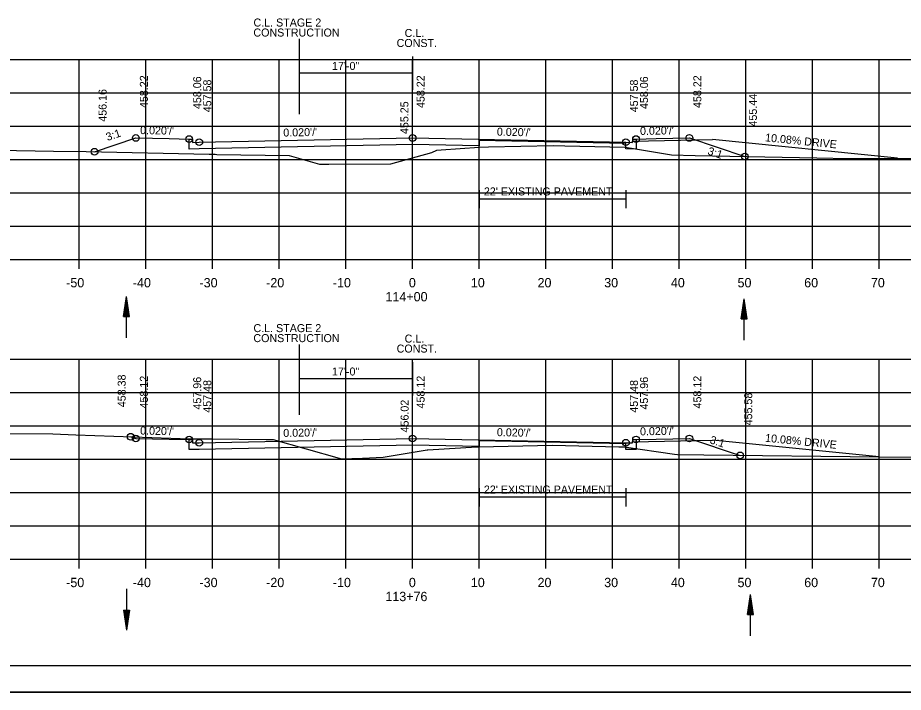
# Model space of a CAD drawing. Extents: x 1538688 to 1540766, y 656250 to 671912.
# Drawn here: x 1538798.9 to 1538931.8, y 658471.3 to 658572.5 of the extents above; entities that cross this region are included whole.
import ezdxf

# ---------------------------------------------------------------- set-up
doc = ezdxf.new("R2010")
doc.units = 0
for name, color, linetype in [('15', 7, 'Continuous'), ('16', 7, 'Continuous'), ('18', 7, 'Continuous'), ('20', 7, 'Continuous'), ('22', 7, 'Continuous'), ('26', 7, 'Continuous'), ('39', 7, 'Continuous'), ('41', 7, 'Continuous'), ('42', 7, 'Continuous'), ('7', 7, 'Continuous'), ('Borings', 7, 'Continuous'), ('Default', 7, 'Continuous'), ('Horizontal Alignment', 7, 'Continuous'), ('RipRap', 7, 'Continuous'), ('Wall Heights', 7, 'Continuous')]:
    doc.layers.add(name, color=color, linetype=linetype)

msp = doc.modelspace()

# ---------------------------------------------------------------- linework, layer by layer
at = {"layer": '15'}
for p, q in [((1538814.82, 658527.67), (1538815.27, 658530.67)), ((1538815.72, 658527.67), (1538815.27, 658530.67)), ((1538907.48, 658527.32), (1538907.93, 658530.32)), ((1538908.38, 658527.32), (1538907.93, 658530.32)), ((1538814.9, 658527.67), (1538815.27, 658530.17)), ((1538814.97, 658527.67), (1538815.27, 658529.65)), ((1538815.05, 658527.67), (1538815.27, 658529.15)), ((1538815.65, 658527.67), (1538815.27, 658530.17)), ((1538815.57, 658527.67), (1538815.27, 658529.65)), ((1538815.5, 658527.67), (1538815.27, 658529.15)), ((1538907.55, 658527.32), (1538907.93, 658529.82)), ((1538907.63, 658527.32), (1538907.93, 658529.31)), ((1538908.3, 658527.32), (1538907.93, 658529.82)), ((1538908.23, 658527.32), (1538907.93, 658529.31)), ((1538814.82, 658527.67), (1538815.72, 658527.67)), ((1538815.13, 658527.67), (1538815.27, 658528.65)), ((1538815.2, 658527.67), (1538815.27, 658528.15)), ((1538815.42, 658527.67), (1538815.27, 658528.65)), ((1538815.34, 658527.67), (1538815.27, 658528.15)), ((1538907.71, 658527.32), (1538907.93, 658528.81)), ((1538907.78, 658527.32), (1538907.93, 658528.3)), ((1538907.86, 658527.32), (1538907.93, 658527.8)), ((1538908.15, 658527.32), (1538907.93, 658528.81)), ((1538908.08, 658527.32), (1538907.93, 658528.3)), ((1538908, 658527.32), (1538907.93, 658527.8)), ((1538907.48, 658527.32), (1538908.38, 658527.32)), ((1538908.4, 658482.94), (1538908.85, 658485.94)), ((1538908.47, 658482.94), (1538908.85, 658485.44)), ((1538909.3, 658482.94), (1538908.85, 658485.94)), ((1538909.22, 658482.94), (1538908.85, 658485.44)), ((1538908.55, 658482.94), (1538908.85, 658484.92)), ((1538908.62, 658482.94), (1538908.85, 658484.42)), ((1538908.7, 658482.94), (1538908.85, 658483.92)), ((1538909.14, 658482.94), (1538908.85, 658484.92)), ((1538909.07, 658482.94), (1538908.85, 658484.42)), ((1538908.99, 658482.94), (1538908.85, 658483.92)), ((1538814.82, 658483.61), (1538815.27, 658480.61)), ((1538814.82, 658483.61), (1538815.72, 658483.61)), ((1538814.9, 658483.61), (1538815.27, 658481.11)), ((1538814.97, 658483.61), (1538815.27, 658481.62)), ((1538815.05, 658483.61), (1538815.27, 658482.12)), ((1538815.13, 658483.61), (1538815.27, 658482.63)), ((1538815.2, 658483.61), (1538815.27, 658483.13)), ((1538815.72, 658483.61), (1538815.27, 658480.61)), ((1538815.42, 658483.61), (1538815.27, 658482.63)), ((1538815.57, 658483.61), (1538815.27, 658481.62)), ((1538815.65, 658483.61), (1538815.27, 658481.11)), ((1538815.5, 658483.61), (1538815.27, 658482.12)), ((1538815.34, 658483.61), (1538815.27, 658483.13)), ((1538908.4, 658482.94), (1538909.3, 658482.94)), ((1538908.77, 658482.94), (1538908.85, 658483.41)), ((1538908.92, 658482.94), (1538908.85, 658483.41))]:
    msp.add_line(p, q, dxfattribs=at)
at = {"layer": '16'}
for p, q in [((1538891.18, 658553.99), (1538903.17, 658554.23)), ((1538930.89, 658551.44), (1538903.17, 658554.23)), ((1538891.18, 658508.89), (1538903.17, 658509.13)), ((1538928.18, 658506.61), (1538903.17, 658509.13))]:
    msp.add_line(p, q, dxfattribs=at)
at = {"layer": '18'}
for points in [[(1538795.98, 658552.64), (1538804.31, 658552.52), (1538809.2, 658552.44), (1538827.67, 658552.05), (1538828.56, 658552.03), (1538828.8, 658552.02), (1538839.66, 658551.86), (1538844.23, 658550.56), (1538845.62, 658550.54), (1538854.92, 658550.59), (1538861.04, 658552.32), (1538861.83, 658552.63), (1538862.46, 658552.69), (1538868.18, 658553.12), (1538869.55, 658553.15), (1538879.25, 658553.35), (1538881.01, 658553.31), (1538890.02, 658553.11), (1538891.02, 658552.93), (1538897.02, 658551.97), (1538900.55, 658551.85), (1538918.83, 658551.49), (1538923.66, 658551.39), (1538926.26, 658551.41), (1538942.18, 658551.51)], [(1538793.35, 658510.1), (1538804.24, 658510.09), (1538807.67, 658509.92), (1538824.76, 658509.34), (1538828.07, 658509.31), (1538836.22, 658509.24), (1538837.24, 658509.23), (1538847.14, 658506.41), (1538847.45, 658506.3), (1538850.68, 658506.44), (1538853.77, 658506.56), (1538860.38, 658507.65), (1538860.46, 658507.67), (1538867.83, 658508.12), (1538867.94, 658508.13), (1538868.12, 658508.14), (1538879.13, 658508.35), (1538889.12, 658508.13), (1538889.9, 658508.11), (1538897.47, 658507.03), (1538897.9, 658506.96), (1538901.85, 658506.9), (1538928.21, 658506.61), (1538936.29, 658506.59)]]:
    msp.add_lwpolyline(points, dxfattribs=at)
at = {"layer": '20'}
for points in [[(1538810.48, 658552.42), (1538816.67, 658554.48), (1538821.67, 658554.38), (1538824.67, 658554.32), (1538825.17, 658554.32), (1538825.18, 658553.82), (1538826.18, 658553.84), (1538858.18, 658554.48), (1538890.18, 658553.84), (1538891.18, 658553.82), (1538891.19, 658554.32), (1538891.69, 658554.32), (1538894.69, 658554.38), (1538899.69, 658554.48), (1538908.02, 658551.7)], [(1538815.89, 658509.64), (1538816.67, 658509.38), (1538821.67, 658509.28), (1538824.67, 658509.22), (1538825.17, 658509.22), (1538825.18, 658508.72), (1538826.18, 658508.74), (1538858.18, 658509.38), (1538890.18, 658508.74), (1538891.18, 658508.72), (1538891.19, 658509.22), (1538891.69, 658509.22), (1538894.69, 658509.28), (1538899.69, 658509.38), (1538907.32, 658506.84)]]:
    msp.add_lwpolyline(points, dxfattribs=at)
at = {"layer": '22'}
for p, q in [((1538718.18, 658566.26), (1538998.18, 658566.26)), ((1538808.18, 658536.26), (1538808.18, 658566.26)), ((1538818.18, 658536.26), (1538818.18, 658566.26)), ((1538828.18, 658536.26), (1538828.18, 658566.26)), ((1538838.18, 658536.26), (1538838.18, 658566.26)), ((1538848.18, 658536.26), (1538848.18, 658566.26)), ((1538858.18, 658536.26), (1538858.18, 658566.26)), ((1538868.18, 658536.26), (1538868.18, 658566.26)), ((1538878.18, 658536.26), (1538878.18, 658566.26)), ((1538888.18, 658536.26), (1538888.18, 658566.26)), ((1538898.18, 658536.26), (1538898.18, 658566.26)), ((1538908.18, 658536.26), (1538908.18, 658566.26)), ((1538918.18, 658536.26), (1538918.18, 658566.26)), ((1538928.18, 658536.26), (1538928.18, 658566.26)), ((1538718.18, 658561.26), (1538998.18, 658561.26)), ((1538718.18, 658556.26), (1538998.18, 658556.26)), ((1538718.18, 658551.26), (1538998.18, 658551.26)), ((1538718.18, 658546.26), (1538998.18, 658546.26)), ((1538718.18, 658541.26), (1538998.18, 658541.26)), ((1538718.18, 658536.26), (1538998.18, 658536.26)), ((1538718.18, 658521.26), (1538998.18, 658521.26)), ((1538808.18, 658491.26), (1538808.18, 658521.26)), ((1538818.18, 658491.26), (1538818.18, 658521.26)), ((1538828.18, 658491.26), (1538828.18, 658521.26)), ((1538838.18, 658491.26), (1538838.18, 658521.26)), ((1538848.18, 658491.26), (1538848.18, 658521.26)), ((1538858.18, 658491.26), (1538858.18, 658521.26)), ((1538868.18, 658491.26), (1538868.18, 658521.26)), ((1538878.18, 658491.26), (1538878.18, 658521.26)), ((1538888.18, 658491.26), (1538888.18, 658521.26)), ((1538898.18, 658491.26), (1538898.18, 658521.26)), ((1538908.18, 658491.26), (1538908.18, 658521.26)), ((1538918.18, 658491.26), (1538918.18, 658521.26)), ((1538928.18, 658491.26), (1538928.18, 658521.26)), ((1538718.18, 658516.26), (1538998.18, 658516.26)), ((1538718.18, 658511.26), (1538998.18, 658511.26)), ((1538718.18, 658506.26), (1538998.18, 658506.26)), ((1538718.18, 658501.26), (1538998.18, 658501.26)), ((1538718.18, 658496.26), (1538998.18, 658496.26)), ((1538718.18, 658491.26), (1538998.18, 658491.26))]:
    msp.add_line(p, q, dxfattribs=at)
at = {"layer": '26'}
msp.add_line((1538687.78, 658471.28), (1539021.11, 658471.28), dxfattribs=at)
msp.add_lwpolyline([(1538687.77, 658684.61), (1539021.11, 658684.61), (1539021.11, 658471.28), (1538687.77, 658471.28)], close=True, dxfattribs=at)
for centre in [(1538816.67, 658554.48), (1538824.67, 658554.32), (1538826.18, 658553.84), (1538858.18, 658554.48), (1538890.18, 658553.84), (1538891.69, 658554.32), (1538899.69, 658554.48), (1538810.48, 658552.42), (1538908.02, 658551.7), (1538815.89, 658509.64), (1538816.67, 658509.38), (1538824.67, 658509.22), (1538826.18, 658508.74), (1538826.18, 658508.74), (1538858.18, 658509.38), (1538890.18, 658508.74), (1538890.18, 658508.74), (1538891.69, 658509.22), (1538899.69, 658509.38), (1538907.32, 658506.84)]:
    msp.add_circle(centre, 0.5, dxfattribs=at)
at = {"layer": '39'}
for p, q in [((1538815.27, 658524.48), (1538815.27, 658530.67)), ((1538907.93, 658524.14), (1538907.93, 658530.32)), ((1538815.27, 658486.79), (1538815.27, 658480.61)), ((1538908.85, 658479.75), (1538908.85, 658485.94))]:
    msp.add_line(p, q, dxfattribs=at)
at = {"layer": '7'}
for p, q in [((1538868.17, 658546.67), (1538868.17, 658543.93)), ((1538890.17, 658546.67), (1538890.17, 658543.93)), ((1538890.17, 658545.3), (1538868.17, 658545.3)), ((1538868.17, 658501.92), (1538868.17, 658499.18)), ((1538890.17, 658501.92), (1538890.17, 658499.18)), ((1538890.17, 658500.55), (1538868.17, 658500.55))]:
    msp.add_line(p, q, dxfattribs=at)
at = {"layer": 'Borings'}
for p, q in [((1538718.18, 658536.26), (1538998.18, 658536.26)), ((1538808.18, 658534.86), (1538808.18, 658536.26)), ((1538818.18, 658534.86), (1538818.18, 658536.26)), ((1538828.18, 658534.86), (1538828.18, 658536.26)), ((1538838.18, 658534.86), (1538838.18, 658536.26)), ((1538848.18, 658534.86), (1538848.18, 658536.26)), ((1538858.18, 658534.86), (1538858.18, 658536.26)), ((1538868.18, 658534.86), (1538868.18, 658536.26)), ((1538878.18, 658534.86), (1538878.18, 658536.26)), ((1538888.18, 658534.86), (1538888.18, 658536.26)), ((1538898.18, 658534.86), (1538898.18, 658536.26)), ((1538908.18, 658534.86), (1538908.18, 658536.26)), ((1538918.18, 658534.86), (1538918.18, 658536.26)), ((1538928.18, 658534.86), (1538928.18, 658536.26)), ((1538718.18, 658491.26), (1538998.18, 658491.26)), ((1538808.18, 658489.86), (1538808.18, 658491.26)), ((1538818.18, 658489.86), (1538818.18, 658491.26)), ((1538828.18, 658489.86), (1538828.18, 658491.26)), ((1538838.18, 658489.86), (1538838.18, 658491.26)), ((1538848.18, 658489.86), (1538848.18, 658491.26)), ((1538858.18, 658489.86), (1538858.18, 658491.26)), ((1538868.18, 658489.86), (1538868.18, 658491.26)), ((1538878.18, 658489.86), (1538878.18, 658491.26)), ((1538888.18, 658489.86), (1538888.18, 658491.26)), ((1538898.18, 658489.86), (1538898.18, 658491.26)), ((1538908.18, 658489.86), (1538908.18, 658491.26)), ((1538918.18, 658489.86), (1538918.18, 658491.26)), ((1538928.18, 658489.86), (1538928.18, 658491.26))]:
    msp.add_line(p, q, dxfattribs=at)
at = {"layer": 'Default'}
for p, q in [((1538841.17, 658569.37), (1538841.17, 658558.08)), ((1538858.18, 658566.69), (1538858.18, 658561.69)), ((1538858.18, 658564.19), (1538841.17, 658564.19)), ((1538841.17, 658523.5), (1538841.17, 658512.92)), ((1538858.18, 658520.82), (1538858.18, 658515.82)), ((1538858.18, 658518.32), (1538841.17, 658518.32))]:
    msp.add_line(p, q, dxfattribs=at)
at = {"layer": 'RipRap'}
msp.add_line((1539016.36, 658475.26), (1538700.18, 658475.26), dxfattribs=at)
at = {"layer": 'Wall Heights'}
for points in [[(1538891.69, 658554.32), (1538891.69, 658552.82), (1538890.18, 658552.84), (1538890.17, 658552.84), (1538890.17, 658553.67), (1538868.17, 658554.11), (1538868.17, 658553.28), (1538858.18, 658553.48), (1538826.18, 658552.84), (1538824.67, 658552.82), (1538824.67, 658554.32)], [(1538891.69, 658509.22), (1538891.69, 658507.72), (1538890.18, 658507.74), (1538890.17, 658507.74), (1538890.17, 658508.58), (1538868.17, 658509.02), (1538868.17, 658508.18), (1538858.18, 658508.38), (1538826.18, 658507.74), (1538824.67, 658507.72), (1538824.67, 658509.22)]]:
    msp.add_lwpolyline(points, dxfattribs=at)

# ---------------------------------------------------------------- texts
at = {"layer": '16'}
for p in [(1538911.01, 658553.99), (1538911.01, 658508.9)]:
    msp.add_text('10.08% DRIVE', height=1.2, rotation=354.2463, dxfattribs=at).set_placement(p)
at = {"layer": '41'}
for s, p in [('458.22', (1538818.47, 658558.98)), ('458.06', (1538826.47, 658558.82)), ('458.22', (1538859.98, 658558.98)), ('458.06', (1538893.49, 658558.82)), ('458.22', (1538901.49, 658558.98)), ('457.58', (1538827.98, 658558.34)), ('457.58', (1538891.98, 658558.34)), ('456.16', (1538812.28, 658556.92)), ('455.44', (1538909.82, 658556.2)), ('455.25', (1538857.55, 658555.07)), ('458.38', (1538815.14, 658514.07)), ('458.12', (1538818.47, 658513.88)), ('457.96', (1538826.47, 658513.72)), ('458.12', (1538859.98, 658513.88)), ('457.96', (1538893.49, 658513.72)), ('458.12', (1538901.49, 658513.88)), ('457.48', (1538827.98, 658513.24)), ('457.48', (1538891.98, 658513.24)), ('455.58', (1538909.12, 658511.34)), ('456.02', (1538857.58, 658510.28))]:
    msp.add_text(s, height=1.2, rotation=90, dxfattribs=at).set_placement(p)
at = {"layer": '42'}
for s, rotation, p in [('3:1', 18.4349, (1538812.41, 658554.02)), ("0.020'/'", 358.8542, (1538817.3, 658555.07)), ("0.020'/'", 1.1458, (1538838.79, 658554.69)), ("0.020'/'", 358.8542, (1538870.81, 658554.83)), ("0.020'/'", 1.1458, (1538892.3, 658554.93)), ('3:1', 341.5651, (1538902.33, 658552.04)), ("0.020'/'", 358.8542, (1538817.3, 658509.97)), ("0.020'/'", 1.1458, (1538838.79, 658509.6)), ("0.020'/'", 358.8542, (1538870.81, 658509.73)), ("0.020'/'", 1.1458, (1538892.3, 658509.84)), ('3:1', 341.5651, (1538902.66, 658508.69))]:
    msp.add_text(s, height=1.2, rotation=rotation, dxfattribs=at).set_placement(p)
at = {"layer": '7'}
for p in [(1538868.87, 658545.86), (1538868.87, 658501.11)]:
    msp.add_text("22' EXISTING PAVEMENT", height=1.2, dxfattribs=at).set_placement(p)
at = {"layer": 'Default'}
for s, p in [('C.L. STAGE 2', (1538834.31, 658571.21)), ('CONSTRUCTION', (1538834.3, 658569.71)), ('C.L.', (1538856.98, 658569.64)), ('CONST.', (1538855.78, 658568.14)), ('17\'-0"', (1538846.09, 658564.7)), ('C.L. STAGE 2', (1538834.31, 658525.34)), ('CONSTRUCTION', (1538834.3, 658523.84)), ('C.L.', (1538856.98, 658523.77)), ('CONST.', (1538855.78, 658522.27)), ('17\'-0"', (1538846.09, 658518.83))]:
    msp.add_text(s, height=1.2, dxfattribs=at).set_placement(p)
at = {"layer": 'Horizontal Alignment'}
for s, p in [('-50', (1538806.22, 658532.06)), ('-40', (1538816.22, 658532.06)), ('-30', (1538826.22, 658532.06)), ('-20', (1538836.22, 658532.06)), ('-10', (1538846.22, 658532.06)), ('0', (1538857.62, 658532.06)), ('10', (1538866.92, 658532.06)), ('20', (1538876.92, 658532.06)), ('30', (1538886.92, 658532.06)), ('40', (1538896.92, 658532.06)), ('50', (1538906.92, 658532.06)), ('60', (1538916.92, 658532.06)), ('70', (1538926.92, 658532.06)), ('114+00', (1538854.12, 658529.96)), ('-50', (1538806.22, 658487.06)), ('-40', (1538816.22, 658487.06)), ('-30', (1538826.22, 658487.06)), ('-20', (1538836.22, 658487.06)), ('-10', (1538846.22, 658487.06)), ('0', (1538857.62, 658487.06)), ('10', (1538866.92, 658487.06)), ('20', (1538876.92, 658487.06)), ('30', (1538886.92, 658487.06)), ('40', (1538896.92, 658487.06)), ('50', (1538906.92, 658487.06)), ('60', (1538916.92, 658487.06)), ('70', (1538926.92, 658487.06)), ('113+76', (1538854.1, 658484.96))]:
    msp.add_text(s, height=1.4, dxfattribs=at).set_placement(p)

doc.saveas('drawing.dxf')
